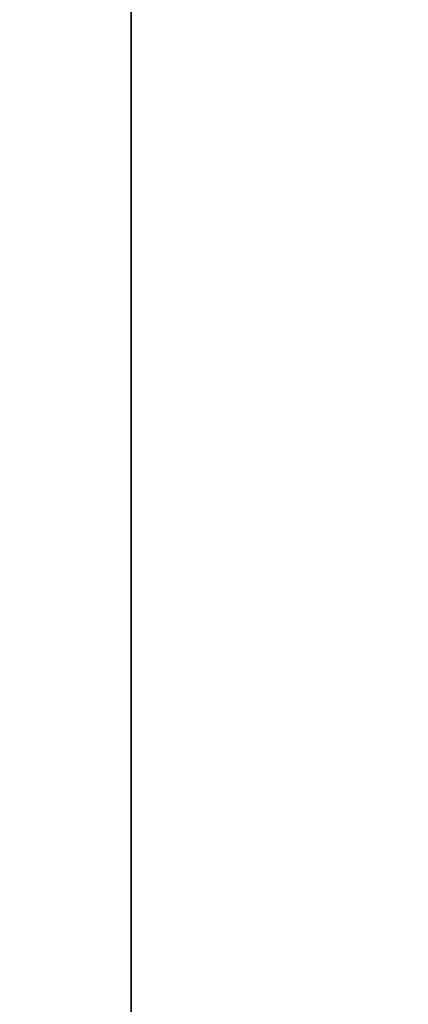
# Model space of a CAD drawing. Header units: millimetres. Extents: x -603 to 3703, y -115 to 193.
# Tile 357 of 656: x 413.69 to 416.52, y 0.15 to 7.35. Entities that reach past the tile are written whole.
import ezdxf

# ---------------------------------------------------------------- set-up
doc = ezdxf.new("R2010")
doc.units = ezdxf.units.MM
doc.layers.add('151', color=7, linetype='Continuous', true_color=0xffffff)

# ---------------------------------------------------------------- blocks, each defined once
blk = doc.blocks.new('UG_SURFACE_001')
at = {"layer": '151', "color": 252, "linetype": 'Continuous', "lineweight": 35}
for points in [[(603, -18, 2212.25), (603, 174.4, 2212.25), (-603, 174.4, 2212.25), (-603, -18, 2212.25)], [(-453, -18, 2062.2499), (-453, 174.4, 2062.2499), (453, 174.4, 2062.2499), (453, -18, 2062.2499)]]:
    blk.add_3dface(points, dxfattribs=at)
blk = doc.blocks.new('UG_SURFACE_009')
at = {"layer": '151', "color": 252, "linetype": 'Continuous', "lineweight": 35}
for points in [[(-414.5, -29.92, 2023.7501), (414.5, -29.92, 2023.7501), (414.5, 14.42, 2023.7501), (-414.5, 14.42, 2023.7501)], [(414.5, 14.42, 2023.7501), (414.5, -29.92, 2023.7501), (413, -29.92, 2022.2499), (413, 14.42, 2022.2499)]]:
    blk.add_3dface(points, dxfattribs=at)
blk = doc.blocks.new('UG_SURFACE_010')
at = {"layer": '151', "color": 252, "linetype": 'Continuous', "lineweight": 35}
for points in [[(414.5, 14.42, -8.75), (414.5, -29.92, -8.75), (413, -29.92, -8.75), (413, 14.42, -8.75)], [(413, 14.42, 2022.2499), (413, -29.92, 2022.2499), (414.5, -29.92, 2023.7501), (414.5, 14.42, 2023.7501)], [(414.5, -29.92, 2023.7501), (414.5, -29.92, -8.75), (414.5, 14.42, -8.75), (414.5, 14.42, 2023.7501)]]:
    blk.add_3dface(points, dxfattribs=at)

msp = doc.modelspace()

# ---------------------------------------------------------------- linework, layer by layer
at = {"layer": '151', "linetype": 'Continuous', "lineweight": -3}
for p, q in [((414.5, -29.92, 2023.75), (414.5, 14.42, 2023.75)), ((414.5, -29.92, 2023.75), (414.5, 14.42, 2023.75)), ((414.5, -29.92, -8.75), (414.5, 14.42, -8.75))]:
    msp.add_line(p, q, dxfattribs=at)

# ---------------------------------------------------------------- block references
for name in ['UG_SURFACE_001', 'UG_SURFACE_009', 'UG_SURFACE_010']:
    msp.add_blockref(name, (0, 0), dxfattribs=at)

doc.saveas('drawing.dxf')
